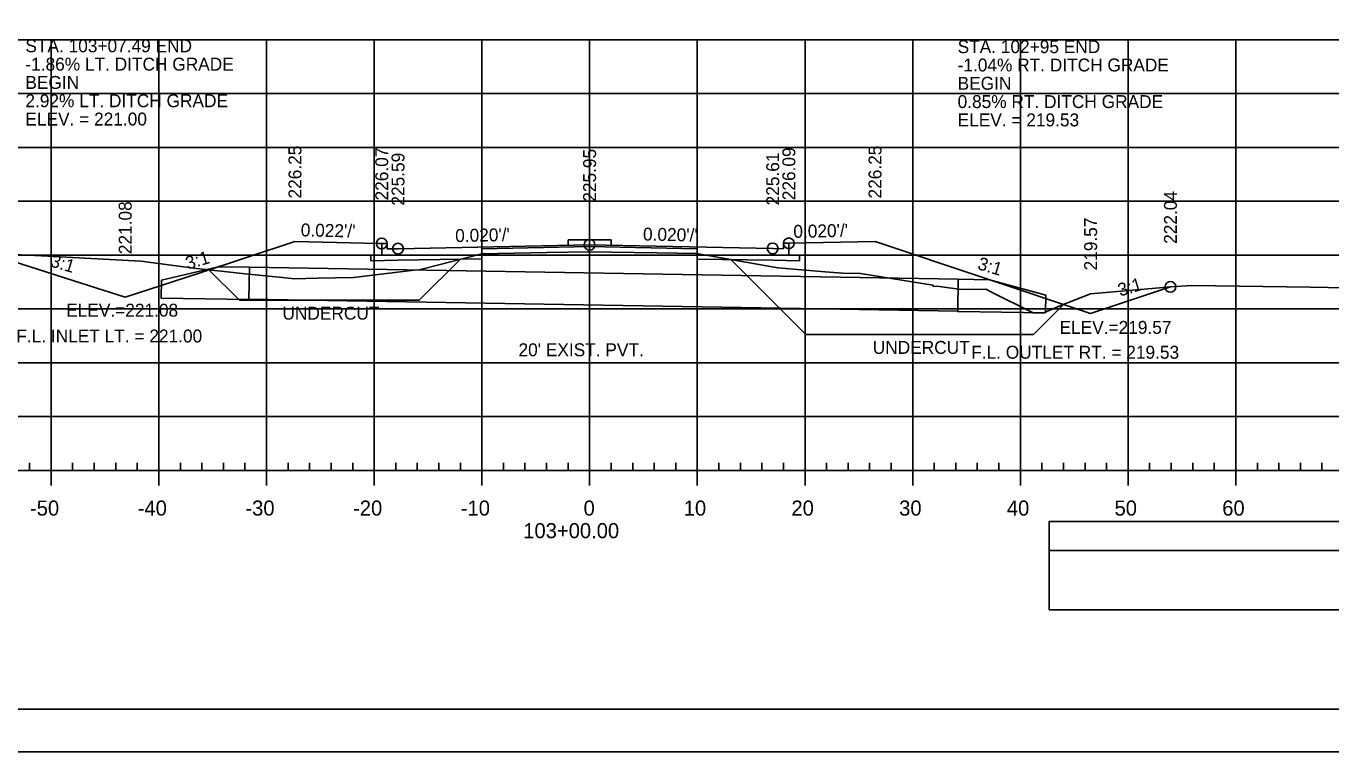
# Model space of a CAD drawing. Extents: x 1386544 to 1388153, y 379785 to 390999.
# Drawn here: x 1386832.9 to 1386954.1, y 380901.3 to 380968.7 of the extents above; entities that cross this region are included whole.
import ezdxf

# ---------------------------------------------------------------- set-up
doc = ezdxf.new("R2010")
doc.units = 0
for name, color, linetype in [('R_Alt Surface', 7, 'Continuous'), ('R_Axis', 7, 'Continuous'), ('R_Axis Annot', 7, 'Continuous'), ('R_Border', 7, 'Continuous'), ('R_Dimension', 7, 'Continuous'), ('R_Exist Surface', 7, 'Continuous'), ('R_Fin Surface', 7, 'Continuous'), ('R_Fin Surface Annot', 7, 'Continuous'), ('R_Grid', 7, 'Continuous'), ('R_No Plot', 7, 'Continuous'), ('R_Proposed Road', 7, 'Continuous'), ('R_Striping', 7, 'Continuous'), ('R_Water', 7, 'Continuous'), ('R_Water Annot', 7, 'Continuous')]:
    doc.layers.add(name, color=color, linetype=linetype)

msp = doc.modelspace()

# ---------------------------------------------------------------- linework, layer by layer
at = {"layer": 'R_Alt Surface'}
for points in [[(1386903.74, 380948.5), (1386903.74, 380947.4), (1386904.74, 380947.38), (1386904.74, 380946.88), (1386902.24, 380946.93), (1386895.24, 380947.04), (1386895.24, 380947.99), (1386885.24, 380948.19), (1386875.24, 380947.99), (1386875.24, 380947.07), (1386867.45, 380946.92), (1386864.94, 380946.87), (1386864.94, 380947.37), (1386865.94, 380947.39), (1386865.94, 380948.48)], [(1386875.24, 380938.41), (1386875.24, 380936.41)], [(1386895.24, 380938.41), (1386895.24, 380936.41)], [(1386875.24, 380937.41), (1386895.24, 380937.41)]]:
    msp.add_lwpolyline(points, dxfattribs=at)
at = {"layer": 'R_Axis'}
for p, q in [((1386833.24, 380927.41), (1386833.24, 380928.11)), ((1386837.24, 380927.41), (1386837.24, 380928.11)), ((1386839.24, 380927.41), (1386839.24, 380928.11)), ((1386841.24, 380927.41), (1386841.24, 380928.11)), ((1386843.24, 380927.41), (1386843.24, 380928.11)), ((1386847.24, 380927.41), (1386847.24, 380928.11)), ((1386849.24, 380927.41), (1386849.24, 380928.11)), ((1386851.24, 380927.41), (1386851.24, 380928.11)), ((1386853.24, 380927.41), (1386853.24, 380928.11)), ((1386857.24, 380927.41), (1386857.24, 380928.11)), ((1386859.24, 380927.41), (1386859.24, 380928.11)), ((1386861.24, 380927.41), (1386861.24, 380928.11)), ((1386863.24, 380927.41), (1386863.24, 380928.11)), ((1386867.24, 380927.41), (1386867.24, 380928.11)), ((1386869.24, 380927.41), (1386869.24, 380928.11)), ((1386871.24, 380927.41), (1386871.24, 380928.11)), ((1386873.24, 380927.41), (1386873.24, 380928.11)), ((1386877.24, 380927.41), (1386877.24, 380928.11)), ((1386879.24, 380927.41), (1386879.24, 380928.11)), ((1386881.24, 380927.41), (1386881.24, 380928.11)), ((1386883.24, 380927.41), (1386883.24, 380928.11)), ((1386887.24, 380927.41), (1386887.24, 380928.11)), ((1386889.24, 380927.41), (1386889.24, 380928.11)), ((1386891.24, 380927.41), (1386891.24, 380928.11)), ((1386893.24, 380927.41), (1386893.24, 380928.11)), ((1386897.24, 380927.41), (1386897.24, 380928.11)), ((1386899.24, 380927.41), (1386899.24, 380928.11)), ((1386901.24, 380927.41), (1386901.24, 380928.11)), ((1386903.24, 380927.41), (1386903.24, 380928.11)), ((1386907.24, 380927.41), (1386907.24, 380928.11)), ((1386909.24, 380927.41), (1386909.24, 380928.11)), ((1386911.24, 380927.41), (1386911.24, 380928.11)), ((1386913.24, 380927.41), (1386913.24, 380928.11)), ((1386917.24, 380927.41), (1386917.24, 380928.11)), ((1386919.24, 380927.41), (1386919.24, 380928.11)), ((1386921.24, 380927.41), (1386921.24, 380928.11)), ((1386923.24, 380927.41), (1386923.24, 380928.11)), ((1386927.24, 380927.41), (1386927.24, 380928.11)), ((1386929.24, 380927.41), (1386929.24, 380928.11)), ((1386931.24, 380927.41), (1386931.24, 380928.11)), ((1386933.24, 380927.41), (1386933.24, 380928.11)), ((1386937.24, 380927.41), (1386937.24, 380928.11)), ((1386939.24, 380927.41), (1386939.24, 380928.11)), ((1386941.24, 380927.41), (1386941.24, 380928.11)), ((1386943.24, 380927.41), (1386943.24, 380928.11)), ((1386947.24, 380927.41), (1386947.24, 380928.11)), ((1386949.24, 380927.41), (1386949.24, 380928.11)), ((1386951.24, 380927.41), (1386951.24, 380928.11)), ((1386953.24, 380927.41), (1386953.24, 380928.11)), ((1386740.24, 380927.41), (1387030.24, 380927.41)), ((1386835.24, 380926.01), (1386835.24, 380927.41)), ((1386845.24, 380926.01), (1386845.24, 380927.41)), ((1386855.24, 380926.01), (1386855.24, 380927.41)), ((1386865.24, 380926.01), (1386865.24, 380927.41)), ((1386875.24, 380926.01), (1386875.24, 380927.41)), ((1386885.24, 380926.01), (1386885.24, 380927.41)), ((1386895.24, 380926.01), (1386895.24, 380927.41)), ((1386905.24, 380926.01), (1386905.24, 380927.41)), ((1386915.24, 380926.01), (1386915.24, 380927.41)), ((1386925.24, 380926.01), (1386925.24, 380927.41)), ((1386935.24, 380926.01), (1386935.24, 380927.41)), ((1386945.24, 380926.01), (1386945.24, 380927.41))]:
    msp.add_line(p, q, dxfattribs=at)
at = {"layer": 'R_Border'}
msp.add_line((1387043.42, 380905.24), (1386727.24, 380905.24), dxfattribs=at)
at = {"layer": 'R_Dimension'}
for p, q in [((1386849.89, 380946.03), (1386852.72, 380943.21)), ((1386873.25, 380947.03), (1386869.42, 380943.21)), ((1386898.35, 380946.99), (1386905.31, 380940.03)), ((1386929.25, 380942.82), (1386926.45, 380940.03))]:
    msp.add_line(p, q, dxfattribs=at)
for points in [[(1386852.72, 380943.21), (1386869.42, 380943.21)], [(1386926.45, 380940.03), (1386905.31, 380940.03)]]:
    msp.add_lwpolyline(points, dxfattribs=at)
at = {"layer": 'R_Exist Surface'}
msp.add_lwpolyline([(1386830.55, 380947.51), (1386834.36, 380947.33), (1386843.56, 380946.84), (1386848.49, 380946.19), (1386853.25, 380945.66), (1386856.72, 380945.33), (1386857.84, 380945.21), (1386859.96, 380945.26), (1386863.31, 380945.31), (1386868.95, 380945.99), (1386869.41, 380946.05), (1386869.78, 380946.14), (1386875.22, 380947.53), (1386881.29, 380947.63), (1386885.14, 380947.71), (1386891.51, 380947.61), (1386895.16, 380947.55), (1386899.74, 380946.75), (1386902.71, 380946.21), (1386907.11, 380945.84), (1386908.73, 380945.72), (1386910.38, 380945.68), (1386917.1, 380944.62), (1386917.13, 380944.53), (1386917.72, 380944.49), (1386919.7, 380944.22), (1386922.03, 380944.23), (1386922.63, 380943.94), (1386926.41, 380942.03), (1386927.06, 380942.03), (1386927.43, 380942.03), (1386928.91, 380942.68), (1386931.74, 380943.82), (1386939.22, 380944.46), (1386941.16, 380944.58), (1386952.13, 380944.41), (1386970.84, 380944.1)], dxfattribs=at)
at = {"layer": 'R_Fin Surface'}
msp.add_lwpolyline([(1386829.55, 380947.53), (1386829.6, 380947.53), (1386830.47, 380947.23), (1386831.67, 380946.85), (1386838.81, 380944.56), (1386842.12, 380943.49), (1386848.89, 380945.71), (1386857.88, 380948.66), (1386865.61, 380948.49), (1386865.94, 380948.48), (1386865.96, 380948.48), (1386866.45, 380948.48), (1386866.45, 380947.99), (1386866.45, 380947.98), (1386866.47, 380947.98), (1386867.45, 380948), (1386885.24, 380948.36), (1386902.24, 380948.02), (1386903.24, 380948), (1386903.24, 380948.5), (1386903.74, 380948.5), (1386911.74, 380948.66), (1386931.76, 380941.98), (1386939.17, 380944.45)], dxfattribs=at)
at = {"layer": 'R_Grid'}
for p, q in [((1386740.24, 380967.41), (1387030.24, 380967.41)), ((1386835.24, 380927.41), (1386835.24, 380967.41)), ((1386845.24, 380927.41), (1386845.24, 380967.41)), ((1386855.24, 380927.41), (1386855.24, 380967.41)), ((1386865.24, 380927.41), (1386865.24, 380967.41)), ((1386875.24, 380927.41), (1386875.24, 380967.41)), ((1386885.24, 380927.41), (1386885.24, 380967.41)), ((1386895.24, 380927.41), (1386895.24, 380967.41)), ((1386905.24, 380927.41), (1386905.24, 380967.41)), ((1386915.24, 380927.41), (1386915.24, 380967.41)), ((1386925.24, 380927.41), (1386925.24, 380967.41)), ((1386935.24, 380927.41), (1386935.24, 380967.41)), ((1386945.24, 380927.41), (1386945.24, 380967.41)), ((1386740.24, 380962.41), (1387030.24, 380962.41)), ((1386740.24, 380957.41), (1387030.24, 380957.41)), ((1386740.24, 380952.41), (1387030.24, 380952.41)), ((1386740.24, 380947.41), (1387030.24, 380947.41)), ((1386740.24, 380942.41), (1387030.24, 380942.41)), ((1386740.24, 380937.41), (1387030.24, 380937.41)), ((1386740.24, 380932.41), (1387030.24, 380932.41)), ((1386740.24, 380927.41), (1387030.24, 380927.41))]:
    msp.add_line(p, q, dxfattribs=at)
at = {"layer": 'R_No Plot'}
msp.add_line((1386714.84, 380901.26), (1387048.17, 380901.26), dxfattribs=at)
for points in [[(1386714.83, 381114.6), (1387048.17, 381114.6), (1387048.17, 380901.26), (1386714.83, 380901.26)], [(1386961.16, 381110.7), (1386980.78, 381110.7), (1386980.78, 381100.82), (1386996.89, 381100.82), (1387020.09, 381100.82), (1387020.09, 381076.49), (1387043.42, 381076.49), (1387043.42, 380905.24), (1386727.24, 380905.24), (1386727.24, 381110.7)]]:
    msp.add_lwpolyline(points, close=True, dxfattribs=at)
for centre in [(1386865.94, 380948.48), (1386867.45, 380948), (1386885.24, 380948.36), (1386902.24, 380948.02), (1386903.74, 380948.5), (1386939.17, 380944.45)]:
    msp.add_circle(centre, 0.5, dxfattribs=at)
at = {"layer": 'R_Proposed Road'}
for p, q in [((1386883.24, 380948.32), (1386883.24, 380948.82)), ((1386883.24, 380948.82), (1386887.24, 380948.82)), ((1386887.24, 380948.32), (1386887.24, 380948.82))]:
    msp.add_line(p, q, dxfattribs=at)
at = {"layer": 'R_Striping'}
for points in [[(1386927.92, 380919.97), (1386959.26, 380919.97), (1386959.26, 380922.67), (1386927.92, 380922.67)], [(1386927.92, 380914.45), (1386959.26, 380914.45), (1386959.26, 380919.97), (1386927.92, 380919.97)]]:
    msp.add_lwpolyline(points, close=True, dxfattribs=at)
at = {"layer": 'R_Water'}
for p, q in [((1386853.65, 380946.27), (1386919.47, 380945.16)), ((1386853.6, 380943.3), (1386919.42, 380942.19))]:
    msp.add_line(p, q, dxfattribs=at)
for points in [[(1386853.65, 380946.27), (1386853.6, 380943.27), (1386845.45, 380943.41), (1386845.48, 380945.07), (1386850.75, 380946.32)], [(1386919.47, 380945.16), (1386919.42, 380942.16), (1386927.56, 380942.03), (1386927.59, 380943.69), (1386922.36, 380945.11)]]:
    msp.add_lwpolyline(points, close=True, dxfattribs=at)

# ---------------------------------------------------------------- texts
at = {"layer": 'R_Axis Annot'}
for s, p in [('-50', (1386833.28, 380923.21)), ('-40', (1386843.28, 380923.21)), ('-30', (1386853.28, 380923.21)), ('-20', (1386863.28, 380923.21)), ('-10', (1386873.28, 380923.21)), ('0', (1386884.68, 380923.21)), ('10', (1386893.98, 380923.21)), ('20', (1386903.98, 380923.21)), ('30', (1386913.98, 380923.21)), ('40', (1386923.98, 380923.21)), ('50', (1386933.98, 380923.21)), ('60', (1386943.98, 380923.21)), ('103+00.00', (1386879.08, 380921.11))]:
    msp.add_text(s, height=1.4, dxfattribs=at).set_placement(p)
at = {"layer": 'R_Dimension'}
for p in [(1386856.72, 380941.41), (1386911.53, 380938.23)]:
    msp.add_text('UNDERCUT', height=1.2, dxfattribs=at).set_placement(p)
at = {"layer": 'R_Fin Surface Annot'}
for s, p in [('STA. 103+07.49 END', (1386832.85, 380966.24)), ('STA. 102+95 END', (1386919.41, 380966.16)), ('-1.86% LT. DITCH GRADE', (1386832.85, 380964.54)), ('-1.04% RT. DITCH GRADE', (1386919.41, 380964.46)), ('BEGIN', (1386832.85, 380962.84)), ('BEGIN', (1386919.41, 380962.76)), ('2.92% LT. DITCH GRADE', (1386832.85, 380961.14)), ('0.85% RT. DITCH GRADE', (1386919.41, 380961.06)), ('ELEV. = 221.00', (1386832.85, 380959.44)), ('ELEV. = 219.53', (1386919.41, 380959.36)), ('ELEV.=221.08', (1386836.64, 380941.69)), ('ELEV.=219.57', (1386928.87, 380940.09))]:
    msp.add_text(s, height=1.2, dxfattribs=at).set_placement(p)
for s, rotation, p in [('226.25', 90, (1386858.48, 380952.66)), ('226.07', 90, (1386866.54, 380952.48)), ('225.95', 90, (1386885.84, 380952.36)), ('226.09', 90, (1386904.34, 380952.5)), ('226.25', 90, (1386912.34, 380952.66)), ('225.59', 90, (1386868.05, 380952)), ('225.61', 90, (1386902.84, 380952.02)), ('222.04', 90, (1386939.77, 380948.45)), ('221.08', 90, (1386842.72, 380947.49)), ("0.022'/'", 358.7373, (1386858.41, 380949.15)), ("0.020'/'", 1.145, (1386872.77, 380948.61)), ("0.020'/'", 358.8542, (1386890.19, 380948.76)), ("0.020'/'", 1.1458, (1386904.17, 380949)), ('219.57', 90, (1386932.36, 380945.98)), ('3:1', 343.4242, (1386835.09, 380946.37)), ('3:1', 16.7668, (1386847.93, 380946.04)), ('3:1', 343.4242, (1386921.19, 380946.11)), ('3:1', 16.7668, (1386934.5, 380943.55))]:
    msp.add_text(s, height=1.2, rotation=rotation, dxfattribs=at).set_placement(p)
at = {"layer": 'R_No Plot'}
for p in [(1386857.84, 380948.61), (1386911.69, 380948.61)]:
    msp.add_text('+', height=0.1, dxfattribs=at).set_placement(p)
at = {"layer": 'R_Water'}
msp.add_text("20' EXIST. PVT.", height=1.2, dxfattribs=at).set_placement((1386878.64, 380938.01))
at = {"layer": 'R_Water Annot'}
for s, p in [('F.L. INLET LT. = 221.00', (1386832.01, 380939.29)), ('F.L. OUTLET RT. = 219.53', (1386920.67, 380937.78))]:
    msp.add_text(s, height=1.2, dxfattribs=at).set_placement(p)

doc.saveas('drawing.dxf')
